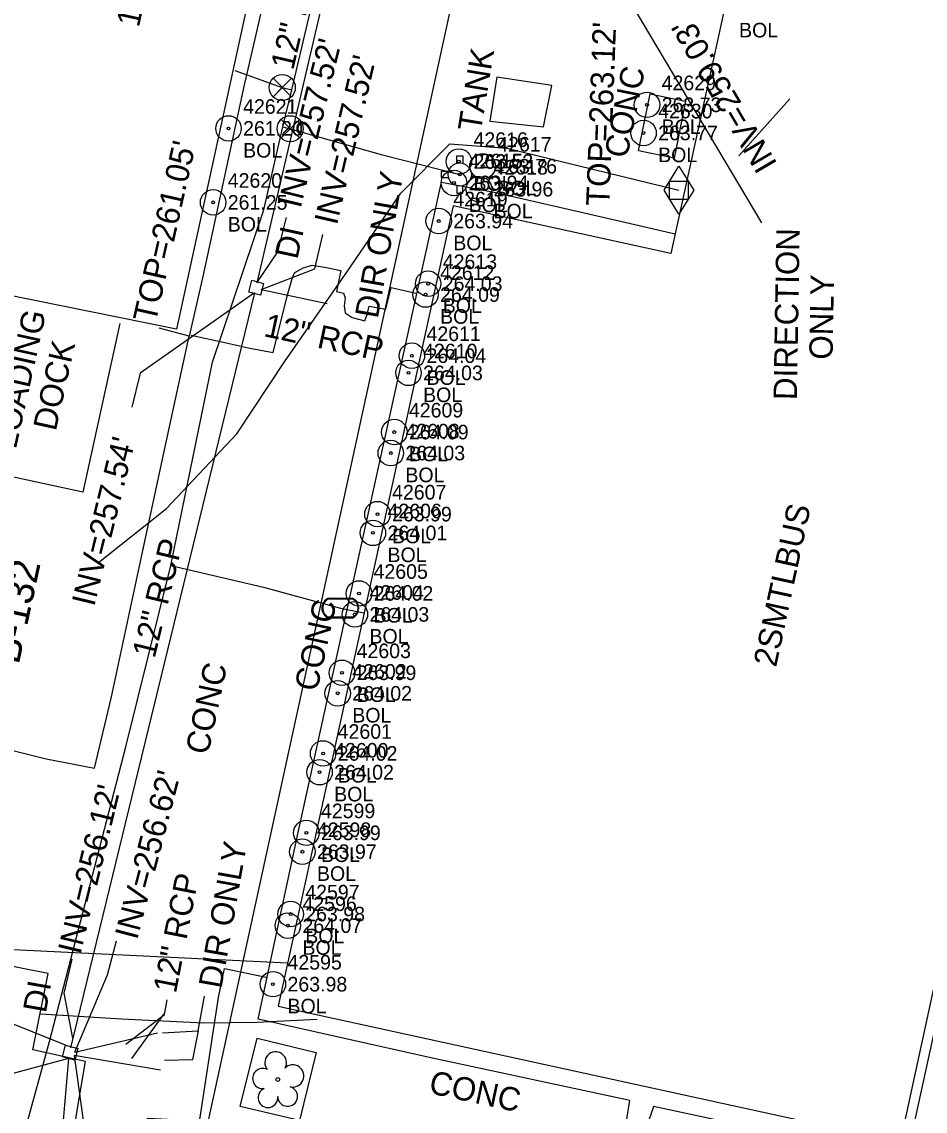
# Model space of a CAD drawing. Extents: x 2100323 to 2109811, y 740376 to 749755.
# Drawn here: x 2105885.5 to 2106040.1, y 743244.5 to 743431.1 of the extents above; entities that cross this region are included whole.
import ezdxf

# ---------------------------------------------------------------- set-up
doc = ezdxf.new("R2010")
doc.units = 0
for name, color, linetype in [('Exist Building', 7, 'Continuous'), ('Exist Building Text', 7, 'Continuous'), ('Exist Other Culture Area Outline', 7, 'Continuous'), ('Exist Other Culture Area Outline Text', 7, 'Continuous'), ('Exist Other Culture Sign CELL', 7, 'Continuous'), ('Exist Other Culture Sign Cogo Comment', 7, 'Continuous'), ('Exist Other Culture Sign Cogo Elevation', 7, 'Continuous'), ('Exist Other Culture Sign Cogo Number', 7, 'Continuous'), ('Exist Property Deed Book Text', 7, 'Continuous'), ('Exist Right of Way Line', 7, 'Continuous'), ('Exist Roads Change in Surface', 7, 'Continuous'), ('Exist Roads Change in Surface Text', 7, 'Continuous'), ('Exist Roads Curbs', 7, 'Continuous'), ('Exist Roads EOP Other', 7, 'Continuous'), ('Exist Roads EOP Other Text', 7, 'Continuous'), ('Exist Structure Minor Drop Inlet', 7, 'Continuous'), ('Exist Structure Minor Drop Inlet Text', 7, 'Continuous'), ('Exist Structure Minor Drop Inlet Top Elevation', 7, 'Continuous'), ('Exist Structure Minor Pipes RCP 12 Inch', 7, 'Continuous'), ('Exist Structure Minor Pipes RCP 12 Inch Invert', 7, 'Continuous'), ('Exist Structure Minor Pipes RCP 12 Inch Leader', 7, 'Continuous'), ('Exist Structure Minor Pipes RCP 12 Inch Text', 7, 'Continuous'), ('Exist Utilities Gas Meter CELL', 7, 'Continuous'), ('Exist Utilities Gas UG Line SUE LOS B', 7, 'Continuous'), ('Exist Utilities Sanitary Sewer Manhole Text', 7, 'Continuous'), ('Exist Utilities Sanitary Sewer UG Line', 7, 'Continuous'), ('Exist Utilities Sanitary Sewer UG Line Invert Elevation', 7, 'Continuous'), ('Exist Utilities Sanitary Sewer UG Line Leader', 7, 'Continuous'), ('Exist Utilities Telephone UG Conduit SUE LOS B', 7, 'Continuous'), ('Exist Utilities TV UG Cable SUE LOS C', 7, 'Continuous'), ('Exist Utilities Water Fire Hydrant CELL', 7, 'Continuous'), ('Exist Utilities Water Meter CELL', 7, 'Continuous'), ('Exist Utilities Water UG Line SUE LOS B', 7, 'Continuous'), ('Exist Utilities Water Valve CELL', 7, 'Continuous'), ('Exist Vegetation Tree CELL', 7, 'Continuous')]:
    doc.layers.add(name, color=color, linetype=linetype)

msp = doc.modelspace()

# ---------------------------------------------------------------- linework, layer by layer
at = {"layer": 'Exist Building'}
msp.add_lwpolyline([(2105872.42, 743386.43), (2105919.43, 743598.14), (2106037.31, 743572.73), (2106025.07, 743517.75), (2105946.14, 743535.32), (2105911.96, 743378.44)], close=True, dxfattribs=at)
for points in [[(2106037.99, 743573.24), (2106018.9, 743485.96), (2106017.36, 743486.3), (2105996.61, 743391.41), (2105959.32, 743399.57), (2105929.35, 743262.52), (2106037.5, 743238.87), (2106107.3, 743558.09), (2106037.99, 743573.24)], [(2105902.25, 743379.44), (2105895.91, 743350.56), (2105866.65, 743356.9), (2105873.06, 743385.57)]]:
    msp.add_lwpolyline(points, dxfattribs=at)
at = {"layer": 'Exist Other Culture Area Outline'}
msp.add_lwpolyline([(2105999.13, 743417.52), (2105997.16, 743407.76), (2105991.08, 743408.99), (2105993.05, 743418.75)], close=True, dxfattribs=at)
at = {"layer": 'Exist Other Culture Sign CELL'}
for centre, radius in [((2105992.52, 743416.87), 2.18), ((2105992.52, 743416.87), 0.24), ((2105920.87, 743412.83), 2.18), ((2105920.87, 743412.83), 0.24), ((2105991.92, 743412.05), 2.18), ((2105991.92, 743412.05), 0.24), ((2105960.31, 743407.16), 2.18), ((2105964.38, 743406.36), 2.18), ((2105959.47, 743403.49), 2.18), ((2105960.31, 743407.16), 0.24), ((2105964.38, 743406.36), 0.24), ((2105963.74, 743402.42), 2.18), ((2105918.24, 743400.16), 2.18), ((2105959.47, 743403.49), 0.24), ((2105963.74, 743402.42), 0.24), ((2105918.24, 743400.16), 0.24), ((2105956.85, 743396.97), 2.18), ((2105956.85, 743396.97), 0.24), ((2105955.05, 743386.24), 2.18), ((2105954.59, 743384.38), 2.18), ((2105955.05, 743386.24), 0.24), ((2105954.59, 743384.38), 0.24), ((2105952.26, 743373.91), 2.18), ((2105952.26, 743373.91), 0.24), ((2105951.68, 743370.96), 2.18), ((2105951.68, 743370.96), 0.24), ((2105949.25, 743360.83), 2.18), ((2105949.25, 743360.83), 0.24), ((2105948.65, 743357.24), 2.18), ((2105948.65, 743357.24), 0.24), ((2105946.37, 743346.78), 2.18), ((2105946.37, 743346.78), 0.24), ((2105945.59, 743343.56), 2.18), ((2105945.59, 743343.56), 0.24), ((2105943.2, 743333.2), 2.18), ((2105943.2, 743333.2), 0.24), ((2105942.5, 743329.61), 2.18), ((2105942.5, 743329.61), 0.24), ((2105940.3, 743319.61), 2.18), ((2105940.3, 743319.61), 0.24), ((2105939.56, 743316.09), 2.18), ((2105939.56, 743316.09), 0.24), ((2105937.06, 743305.8), 2.18), ((2105937.06, 743305.8), 0.24), ((2105936.46, 743302.58), 2.18), ((2105936.46, 743302.58), 0.24), ((2105934.2, 743292.2), 2.18), ((2105934.2, 743292.2), 0.24), ((2105933.51, 743288.97), 2.18), ((2105933.51, 743288.97), 0.24), ((2105931.51, 743278.29), 2.18), ((2105931.03, 743276.31), 2.18), ((2105931.51, 743278.29), 0.24), ((2105931.03, 743276.31), 0.24), ((2105928.47, 743266.28), 2.18), ((2105928.47, 743266.28), 0.24)]:
    msp.add_circle(centre, radius, dxfattribs=at)
at = {"layer": 'Exist Right of Way Line'}
msp.add_line((2105967.64, 742922.92), (2106195.83, 743980.08), dxfattribs=at)
at = {"layer": 'Exist Roads Change in Surface'}
for points in [[(2105965.6, 743414.09), (2105974.79, 743413.09), (2105976.2, 743420.18), (2105966.83, 743421.6), (2105965.6, 743414.09)], [(2105914.48, 743377.41), (2105920.22, 743376.18), (2105924.5, 743375.22), (2105928.52, 743374.43), (2105930.88, 743383.89), (2105931.77, 743387.14), (2105932.19, 743388.08), (2105933.65, 743388.96), (2105935.2, 743389.43), (2105937.62, 743388.99), (2105940.09, 743388.5), (2105939.38, 743384.89), (2105940.57, 743384.61), (2105940.86, 743383.82), (2105940.69, 743382.46), (2105940.86, 743381.23), (2105942.05, 743380.47), (2105944.23, 743379.88), (2105944.62, 743380.95), (2105944.94, 743382.41), (2105947.79, 743381.86), (2105948.72, 743385.61), (2105952.94, 743384.59)], [(2105889.66, 743304.89), (2105897.95, 743303.25), (2105900.85, 743315.51), (2105905.99, 743339.44), (2105910.04, 743358.32), (2105914.11, 743377.26)], [(2105939.32, 743204.04), (2105914.25, 743208.31), (2105907.07, 743209.3), (2105888.4, 743211.91), (2105892.08, 743226.8), (2105895.27, 743246.36), (2105896.37, 743253.03), (2105887.36, 743255.01), (2105890.02, 743268.1), (2105882.17, 743269.66)], [(2105939.32, 743204.04), (2105940.84, 743211.68), (2105916.31, 743218.03), (2105910.55, 743219.33), (2105912.2, 743225.67), (2105904.31, 743227.62), (2105907.03, 743243.31), (2105910.46, 743243.19), (2105912.14, 743241.17), (2105915.56, 743240.49), (2105919.18, 743264), (2105920.16, 743268.98), (2105927.32, 743267.46)]]:
    msp.add_lwpolyline(points, dxfattribs=at)
at = {"layer": 'Exist Roads Curbs'}
msp.add_lwpolyline([(2105925.8, 743257.03), (2105935.9, 743254.57), (2105933.02, 743242.91), (2105922.88, 743245.36), (2105925.8, 743257.03)], dxfattribs=at)
at = {"layer": 'Exist Roads EOP Other'}
for points in [[(2105943.05, 743507.45), (2105937.63, 743483.16), (2105932.33, 743459.35), (2105928.06, 743439.9), (2105923.5, 743420), (2105916.49, 743387.46), (2105914.11, 743377.26), (2105908.99, 743378.61)], [(2105988.92, 743242.49), (2105989.57, 743246.35), (2105955.5, 743253.68), (2105925.97, 743260.3), (2105932.68, 743291.75), (2105940.05, 743325.24), (2105954.27, 743389.69), (2105957.35, 743403.65), (2105966.34, 743401.9), (2105986.73, 743397.22), (2105997.35, 743394.8)], [(2105788.68, 743245.53), (2105795.59, 743271.22), (2105821.17, 743264.75), (2105827.87, 743292.1), (2105868.15, 743281.83), (2105874.47, 743308.64), (2105889.66, 743304.89)], [(2106026.4, 743238.31), (2105993.62, 743245.33), (2105992.43, 743241.78)]]:
    msp.add_lwpolyline(points, dxfattribs=at)
at = {"layer": 'Exist Structure Minor Drop Inlet'}
for points in [[(2105926.35, 743384.28), (2105924.33, 743384.81), (2105924.86, 743386.82), (2105926.88, 743386.29)], [(2105892.97, 743255.81), (2105895.06, 743255.28), (2105894.55, 743253.28), (2105892.46, 743253.81)]]:
    msp.add_lwpolyline(points, close=True, dxfattribs=at)
at = {"layer": 'Exist Structure Minor Drop Inlet Top Elevation'}
msp.add_lwpolyline([(2105892.97, 743255.81), (2105876.02, 743262.6), (2105877.16, 743268.49)], dxfattribs=at)
at = {"layer": 'Exist Structure Minor Pipes RCP 12 Inch'}
for p, q in [((2105945.78, 743472.43), (2105925.74, 743386.36)), ((2105926.45, 743385.25), (2105937.75, 743382.83)), ((2105925.31, 743384.65), (2105893.84, 743255.39)), ((2105894.59, 743254.65), (2105908.69, 743257.96)), ((2105893.48, 743253.57), (2105887.93, 743190.69)), ((2105909.2, 743251.55), (2105894.47, 743254.06))]:
    msp.add_line(p, q, dxfattribs=at)
at = {"layer": 'Exist Structure Minor Pipes RCP 12 Inch Leader'}
msp.add_line((2105904.32, 743253.54), (2105909.88, 743261.22), dxfattribs=at)
for points in [[(2105925.74, 743386.36), (2105929.34, 743391.72), (2105930.78, 743397.55)], [(2105926.45, 743385.25), (2105935.65, 743388.8), (2105937.02, 743394.64)], [(2105925.31, 743384.65), (2105905.74, 743370.91), (2105904.3, 743365.08)], [(2105894.59, 743254.65), (2105900.16, 743267.89), (2105901.68, 743273.7)], [(2105894.24, 743257.06), (2105892.72, 743264.72), (2105894.13, 743270.55)], [(2105909.55, 743257.96), (2105915.7, 743258.31), (2105916.74, 743264.22)], [(2105903.28, 743256.03), (2105909.9, 743261.06), (2105910.35, 743263.59)], [(2105909.91, 743253.27), (2105914.78, 743253.37), (2105915.73, 743258.28)], [(2105893.48, 743253.57), (2105875.25, 743248.63), (2105874.21, 743242.72)], [(2105894.47, 743254.06), (2105896.08, 743242.11), (2105895.38, 743236.15)]]:
    msp.add_lwpolyline(points, dxfattribs=at)
at = {"layer": 'Exist Utilities Gas Meter CELL'}
msp.add_line((2105997.96, 743402.23), (2105997.96, 743402.23), dxfattribs=at)
for points in [[(2105995.43, 743402.23), (2105997.96, 743406.34), (2106000.5, 743402.23), (2105997.96, 743398.12), (2105995.43, 743402.23)], [(2105996.39, 743403.77), (2105999.54, 743403.77), (2105999.54, 743400.66), (2105996.39, 743400.66), (2105996.39, 743403.77)]]:
    msp.add_lwpolyline(points, dxfattribs=at)
at = {"layer": 'Exist Utilities Gas UG Line SUE LOS B'}
msp.add_lwpolyline([(2105898.61, 743338.51), (2105910.24, 743347.74), (2105922.3, 743360.5), (2105930.43, 743372.85), (2105941.13, 743388.22), (2105950.37, 743401.75), (2105958.76, 743410.21), (2105968.54, 743409.42), (2105997.96, 743402.23)], dxfattribs=at)
at = {"layer": 'Exist Utilities Sanitary Sewer UG Line'}
for p, q in [((2105969.09, 743480.25), (2105907.32, 743196.8)), ((2105988.08, 743437.08), (2106012.09, 743396.68))]:
    msp.add_line(p, q, dxfattribs=at)
at = {"layer": 'Exist Utilities Sanitary Sewer UG Line Leader'}
msp.add_lwpolyline([(2106008.21, 743408.12), (2106016.94, 743417.9)], dxfattribs=at)
at = {"layer": 'Exist Utilities Telephone UG Conduit SUE LOS B'}
msp.add_lwpolyline([(2105888.75, 743261.19), (2105902.56, 743260.32), (2105916.62, 743259.68), (2105925.78, 743259.77), (2105936.05, 743260.26)], dxfattribs=at)
at = {"layer": 'Exist Utilities TV UG Cable SUE LOS C'}
msp.add_lwpolyline([(2105678.47, 743284.23), (2105863.6, 743238.26), (2105873.33, 743272.73), (2105930.99, 743269.91)], dxfattribs=at)
at = {"layer": 'Exist Utilities Water Fire Hydrant CELL'}
msp.add_line((2105960.46, 743404.93), (2105960.46, 743404.93), dxfattribs=at)
for points in [[(2105959.95, 743406.84), (2105959.95, 743408.13), (2105960.97, 743408.13), (2105960.97, 743406.82)], [(2105958.55, 743405.44), (2105957.26, 743405.44), (2105957.26, 743404.42), (2105958.55, 743404.42)], [(2105959.95, 743403.02), (2105959.95, 743401.73), (2105960.97, 743401.73), (2105960.97, 743403.04)]]:
    msp.add_lwpolyline(points, dxfattribs=at)
for radius in [1.98, 0.243]:
    msp.add_circle((2105960.46, 743404.93), radius, dxfattribs=at)
at = {"layer": 'Exist Utilities Water Meter CELL'}
msp.add_line((2105940.02, 743330.68), (2105940.02, 743330.68), dxfattribs=at)
for points in [[(2105937.98, 743332.38), (2105942.06, 743332.38)], [(2105937.98, 743332.25), (2105942.06, 743332.25)], [(2105942.06, 743329.12), (2105937.96, 743329.12)], [(2105942.06, 743328.98), (2105937.96, 743328.98)]]:
    msp.add_lwpolyline(points, dxfattribs=at)
for centre, radius, start, end in [((2105938.71, 743330.68), 1.86, 113.178, 245.9794), ((2105938.73, 743330.68), 1.73, 115.3009, 243.7824), ((2105941.31, 743330.68), 1.86, 293.6483, 66.3084), ((2105941.33, 743330.68), 1.73, 295.1272, 64.8728)]:
    msp.add_arc(centre, radius, start, end, dxfattribs=at)
at = {"layer": 'Exist Utilities Water UG Line SUE LOS B'}
for points in [[(2105846.32, 743105.22), (2105850.76, 743118.28), (2105855.75, 743136.14), (2105860.82, 743151.34), (2105865.06, 743168.37), (2105868.39, 743182.74), (2105878.3, 743214.61), (2105881.54, 743225.07), (2105890.25, 743256.49), (2105903.31, 743306.9), (2105911.01, 743338), (2105918.14, 743372.81), (2105926.9, 743398.91), (2105930.19, 743413.08), (2105931.7, 743419.46), (2105937.1, 743442.2)], [(2105921.93, 743422.77), (2105930.07, 743419.83), (2105931.7, 743419.46)], [(2105930.19, 743413.08), (2105931.43, 743412.78), (2105947.03, 743408.37), (2105960.46, 743404.93)], [(2105911.01, 743338), (2105926.86, 743334.27), (2105940.02, 743330.68), (2105944.03, 743329.86)]]:
    msp.add_lwpolyline(points, dxfattribs=at)
at = {"layer": 'Exist Utilities Water Valve CELL'}
for points in [[(2105931.65, 743421.41), (2105928.5, 743418.26), (2105930.07, 743419.83), (2105931.65, 743418.26), (2105928.5, 743421.41)], [(2105933.01, 743414.36), (2105929.86, 743411.21), (2105931.43, 743412.78), (2105933.01, 743411.21), (2105929.86, 743414.36)]]:
    msp.add_lwpolyline(points, dxfattribs=at)
for centre in [(2105930.07, 743419.83), (2105931.43, 743412.78)]:
    msp.add_circle(centre, 2.23, dxfattribs=at)
at = {"layer": 'Exist Vegetation Tree CELL'}
msp.add_line((2105929.32, 743249.96), (2105929.32, 743249.96), dxfattribs=at)
msp.add_circle((2105929.32, 743249.96), 0.326, dxfattribs=at)
for centre, radius, start, end in [((2105928.94, 743252.83), 1.86, 330.1651, 219.7134), ((2105926.72, 743250.12), 1.73, 62.6636, 279.3457), ((2105931.87, 743250.55), 1.9, 257.1011, 134.1999), ((2105927.62, 743246.84), 1.69, 111.5671, 6.231), ((2105930.99, 743247.06), 1.7, 181.2822, 74.56)]:
    msp.add_arc(centre, radius, start, end, dxfattribs=at)

# ---------------------------------------------------------------- texts
at = {"layer": 'Exist Building Text'}
for s, rotation, p in [('1SMTLBUS', 77.6669, (2105905.52, 743430)), ('LOADING', 77.4978, (2105884.46, 743357.77)), ('DOCK', 77.4978, (2105891.3, 743360.87)), ('2SMTLBUS', 77.8136, (2106014.6, 743320.44))]:
    msp.add_text(s, height=4, rotation=rotation, dxfattribs=at).set_placement(p)
at = {"layer": 'Exist Other Culture Area Outline Text'}
msp.add_text('CONC', height=4, rotation=78.5865, dxfattribs=at).set_placement((2105989.09, 743407.56))
at = {"layer": 'Exist Other Culture Sign Cogo Comment'}
for p in [(2106008.27, 743428.41), (2105995.02, 743411.87), (2105923.37, 743407.83), (2105994.42, 743407.05), (2105962.81, 743402.16), (2105966.88, 743401.36), (2105961.97, 743398.49), (2105966.24, 743397.42), (2105920.74, 743395.16), (2105959.35, 743391.97), (2105957.55, 743381.24), (2105957.09, 743379.38), (2105954.76, 743368.91), (2105954.18, 743365.96), (2105951.75, 743355.83), (2105951.15, 743352.24), (2105948.87, 743341.78), (2105948.09, 743338.56), (2105945.7, 743328.2), (2105945, 743324.61), (2105942.8, 743314.61), (2105942.06, 743311.09), (2105939.56, 743300.8), (2105938.96, 743297.58), (2105936.7, 743287.2), (2105936.01, 743283.97), (2105934.01, 743273.29), (2105933.53, 743271.31), (2105930.97, 743261.28)]:
    msp.add_text('BOL', height=2.5, dxfattribs=at).set_placement(p)
at = {"layer": 'Exist Other Culture Sign Cogo Elevation'}
for s, p in [('263.73', (2105995.02, 743415.62)), ('261.20', (2105923.37, 743411.58)), ('263.77', (2105994.42, 743410.8)), ('263.53', (2105962.81, 743405.91)), ('263.76', (2105966.88, 743405.11)), ('263.94', (2105961.97, 743402.24)), ('263.96', (2105966.24, 743401.17)), ('261.25', (2105920.74, 743398.91)), ('263.94', (2105959.35, 743395.72)), ('264.03', (2105957.55, 743384.99)), ('264.09', (2105957.09, 743383.13)), ('264.04', (2105954.76, 743372.66)), ('264.03', (2105954.18, 743369.71)), ('264.09', (2105951.75, 743359.58)), ('264.03', (2105951.15, 743355.99)), ('263.99', (2105948.87, 743345.53)), ('264.01', (2105948.09, 743342.31)), ('264.02', (2105945.7, 743331.95)), ('264.03', (2105945, 743328.36)), ('263.99', (2105942.8, 743318.36)), ('264.02', (2105942.06, 743314.84)), ('264.02', (2105939.56, 743304.55)), ('264.02', (2105938.96, 743301.33)), ('263.99', (2105936.7, 743290.95)), ('263.97', (2105936.01, 743287.72)), ('263.98', (2105934.01, 743277.04)), ('264.07', (2105933.53, 743275.06)), ('263.98', (2105930.97, 743265.03))]:
    msp.add_text(s, height=2.5, dxfattribs=at).set_placement(p)
at = {"layer": 'Exist Other Culture Sign Cogo Number'}
for s, p in [('42629', (2105995.02, 743419.37)), ('42621', (2105923.37, 743415.33)), ('42630', (2105994.42, 743414.55)), ('42616', (2105962.81, 743409.66)), ('42617', (2105966.88, 743408.86)), ('42615', (2105961.97, 743405.99)), ('42618', (2105966.24, 743404.92)), ('42620', (2105920.74, 743402.66)), ('42619', (2105959.35, 743399.47)), ('42613', (2105957.55, 743388.74)), ('42612', (2105957.09, 743386.88)), ('42611', (2105954.76, 743376.41)), ('42610', (2105954.18, 743373.46)), ('42609', (2105951.75, 743363.33)), ('42608', (2105951.15, 743359.74)), ('42607', (2105948.87, 743349.28)), ('42606', (2105948.09, 743346.06)), ('42605', (2105945.7, 743335.7)), ('42604', (2105945, 743332.11)), ('42603', (2105942.8, 743322.11)), ('42602', (2105942.06, 743318.59)), ('42601', (2105939.56, 743308.3)), ('42600', (2105938.96, 743305.08)), ('42599', (2105936.7, 743294.7)), ('42598', (2105936.01, 743291.47)), ('42597', (2105934.01, 743280.79)), ('42596', (2105933.53, 743278.81)), ('42595', (2105930.97, 743268.78))]:
    msp.add_text(s, height=2.5, dxfattribs=at).set_placement(p)
at = {"layer": 'Exist Property Deed Book Text'}
msp.add_text('COR MAP B-132', height=5, rotation=77.8136, dxfattribs=at).set_placement((2105877.98, 743288.57))
at = {"layer": 'Exist Roads Change in Surface Text'}
for s, rotation, p in [('TANK', 80.6352, (2105964.05, 743412.11)), ('CONC', 77.9151, (2105917.38, 743305.43))]:
    msp.add_text(s, height=4, rotation=rotation, dxfattribs=at).set_placement(p)
at = {"layer": 'Exist Roads EOP Other Text'}
for rotation, p in [(77.5871, (2105936.02, 743316.25)), (347.8642, (2105954.99, 743247.65))]:
    msp.add_text('CONC', height=4, rotation=rotation, dxfattribs=at).set_placement(p)
at = {"layer": 'Exist Structure Minor Drop Inlet Text'}
for rotation, p in [(77.8136, (2105932.66, 743390.27)), (80, (2105889.61, 743261.21))]:
    msp.add_text('DI', height=4, rotation=rotation, dxfattribs=at).set_placement(p)
at = {"layer": 'Exist Structure Minor Drop Inlet Top Elevation'}
msp.add_text("TOP=261.05'", height=4, rotation=77.2931, dxfattribs=at).set_placement((2105908.39, 743379.4))
at = {"layer": 'Exist Structure Minor Pipes RCP 12 Inch Invert'}
for s, rotation, p in [("INV=257.52'", 76.1648, (2105933.2, 743399.01)), ("INV=257.52'", 76.7924, (2105939.42, 743396.13)), ('DIR ONLY', 80, (2105946.43, 743380.15)), ("INV=257.54'", 76.0788, (2105897.87, 743330.81)), ("INV=256.62'", 75.316, (2105905.22, 743273.73)), ("INV=256.12'", 76.3863, (2105895.51, 743271.22)), ('DIR ONLY', 80, (2105919.66, 743265.4))]:
    msp.add_text(s, height=4, rotation=rotation, dxfattribs=at).set_placement(p)
at = {"layer": 'Exist Structure Minor Pipes RCP 12 Inch Text'}
for rotation, p in [(76.8932, (2105931.94, 743422.67)), (347.9108, (2105926.74, 743377.27)), (76.3146, (2105908.22, 743321.95)), (78.9103, (2105911.86, 743264.58))]:
    msp.add_text('12" RCP', height=4, rotation=rotation, dxfattribs=at).set_placement(p)
at = {"layer": 'Exist Utilities Sanitary Sewer Manhole Text'}
msp.add_text("TOP=263.12'", height=4, rotation=87.8802, dxfattribs=at).set_placement((2105986.07, 743399.49))
at = {"layer": 'Exist Utilities Sanitary Sewer UG Line Invert Elevation'}
for s, rotation, p in [("INV=259.03'", 120.464, (2106014.9, 743406.76)), ('DIRECTION', 89.0222, (2106018.16, 743366.29)), ('ONLY', 89.0222, (2106024.28, 743373.21))]:
    msp.add_text(s, height=4, rotation=rotation, dxfattribs=at).set_placement(p)

doc.saveas('drawing.dxf')
